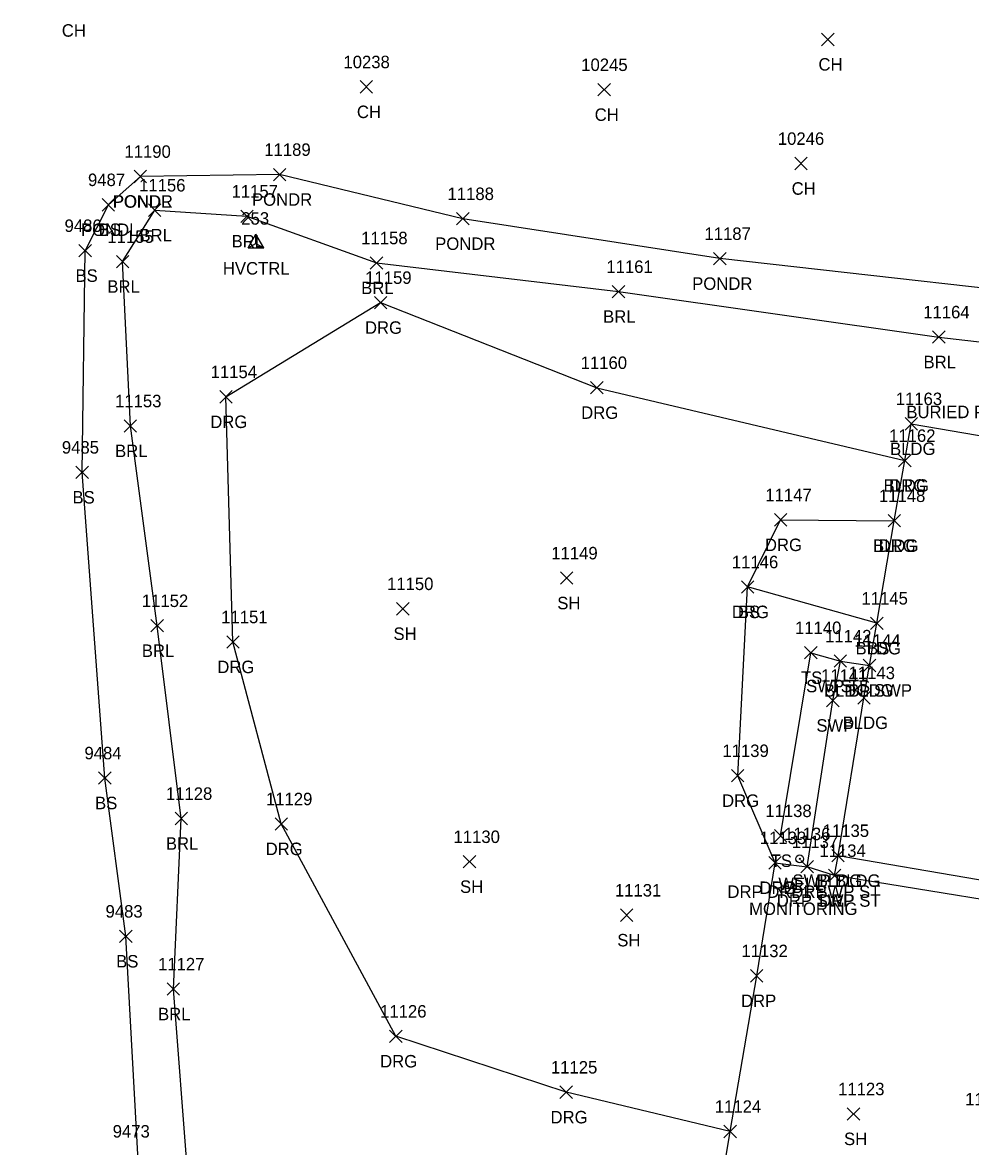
# Model space of a CAD drawing. Extents: x 1769141 to 1770911, y 735471 to 741449.
# Drawn here: x 1770295 to 1770447, y 739032.5 to 739212.8 of the extents above; entities that cross this region are included whole.
import ezdxf

# ---------------------------------------------------------------- set-up
doc = ezdxf.new("R2010")
doc.units = 0
for name, color, linetype in [('C_A', 7, 'Continuous'), ('C_I', 7, 'Continuous'), ('CPSM', 7, 'Continuous'), ('D_I', 7, 'Continuous'), ('L_A', 7, 'Continuous'), ('L_I', 7, 'Continuous'), ('L_TIC', 7, 'Continuous'), ('LABL', 7, 'Continuous'), ('LAWE', 7, 'Continuous'), ('LBC', 7, 'Continuous'), ('LELB', 7, 'Continuous'), ('R_A', 7, 'Continuous'), ('R_I', 7, 'Continuous'), ('R_TIC', 7, 'Continuous'), ('RDG', 7, 'Continuous'), ('RDP', 7, 'Continuous'), ('RSW', 7, 'Continuous'), ('U_A', 7, 'Continuous'), ('U_C', 7, 'Continuous'), ('U_I', 7, 'Continuous'), ('UWW', 7, 'Continuous')]:
    doc.layers.add(name, color=color, linetype=linetype)

msp = doc.modelspace()

# ---------------------------------------------------------------- linework, layer by layer
at = {"layer": 'CPSM'}
for p, q in [((1770331.23, 739176.63), (1770332.48, 739178.8)), ((1770333.73, 739176.63), (1770332.48, 739178.8)), ((1770332.48, 739177.35), (1770332.48, 739178.8)), ((1770331.23, 739176.63), (1770332.48, 739177.35)), ((1770331.23, 739176.63), (1770333.73, 739176.63)), ((1770332.48, 739177.35), (1770332.48, 739177.35)), ((1770332.48, 739177.35), (1770333.73, 739176.63))]:
    msp.add_line(p, q, dxfattribs=at)
at = {"layer": 'L_TIC'}
for points in [[(1770423.16, 739209.05), (1770425.16, 739211.05)], [(1770425.16, 739209.05), (1770423.16, 739211.05)], [(1770349.17, 739201.44), (1770351.17, 739203.44)], [(1770351.17, 739201.44), (1770349.17, 739203.44)], [(1770387.29, 739200.99), (1770389.29, 739202.99)], [(1770389.29, 739200.99), (1770387.29, 739202.99)], [(1770418.86, 739189.15), (1770420.86, 739191.15)], [(1770420.86, 739189.15), (1770418.86, 739191.15)], [(1770335.27, 739187.38), (1770337.27, 739189.38)], [(1770337.27, 739187.38), (1770335.27, 739189.38)], [(1770312.94, 739187.07), (1770314.94, 739189.07)], [(1770314.94, 739187.07), (1770312.94, 739189.07)], [(1770312.94, 739187.07), (1770314.94, 739189.07)], [(1770314.94, 739187.07), (1770312.94, 739189.07)], [(1770307.81, 739182.54), (1770309.81, 739184.54)], [(1770309.81, 739182.54), (1770307.81, 739184.54)], [(1770307.81, 739182.54), (1770309.81, 739184.54)], [(1770309.81, 739182.54), (1770307.81, 739184.54)], [(1770315.25, 739181.67), (1770317.25, 739183.67)], [(1770317.25, 739181.67), (1770315.25, 739183.67)], [(1770330.03, 739180.7), (1770332.03, 739182.7)], [(1770332.03, 739180.7), (1770330.03, 739182.7)], [(1770364.65, 739180.3), (1770366.65, 739182.3)], [(1770366.65, 739180.3), (1770364.65, 739182.3)], [(1770304.1, 739175.18), (1770306.1, 739177.18)], [(1770306.1, 739175.18), (1770304.1, 739177.18)], [(1770310.1, 739173.43), (1770312.1, 739175.43)], [(1770312.1, 739173.43), (1770310.1, 739175.43)], [(1770350.81, 739173.21), (1770352.81, 739175.21)], [(1770352.81, 739173.21), (1770350.81, 739175.21)], [(1770405.84, 739173.9), (1770407.84, 739175.9)], [(1770407.84, 739173.9), (1770405.84, 739175.9)], [(1770389.59, 739168.61), (1770391.59, 739170.61)], [(1770391.59, 739168.61), (1770389.59, 739170.61)], [(1770440.96, 739161.33), (1770442.96, 739163.33)], [(1770442.96, 739161.33), (1770440.96, 739163.33)], [(1770311.34, 739147.07), (1770313.34, 739149.07)], [(1770313.34, 739147.07), (1770311.34, 739149.07)], [(1770436.54, 739147.42), (1770438.54, 739149.42)], [(1770438.54, 739147.42), (1770436.54, 739149.42)], [(1770435.49, 739141.52), (1770437.49, 739143.52)], [(1770437.49, 739141.52), (1770435.49, 739143.52)], [(1770303.62, 739139.64), (1770305.62, 739141.64)], [(1770305.62, 739139.64), (1770303.62, 739141.64)], [(1770433.81, 739131.88), (1770435.81, 739133.88)], [(1770435.81, 739131.88), (1770433.81, 739133.88)], [(1770381.29, 739122.68), (1770383.29, 739124.68)], [(1770383.29, 739122.68), (1770381.29, 739124.68)], [(1770410.29, 739121.26), (1770412.29, 739123.26)], [(1770412.29, 739121.26), (1770410.29, 739123.26)], [(1770355.03, 739117.76), (1770357.03, 739119.76)], [(1770357.03, 739117.76), (1770355.03, 739119.76)], [(1770431.01, 739115.44), (1770433.01, 739117.44)], [(1770433.01, 739115.44), (1770431.01, 739117.44)], [(1770431.01, 739115.44), (1770433.01, 739117.44)], [(1770433.01, 739115.44), (1770431.01, 739117.44)], [(1770315.64, 739115.04), (1770317.64, 739117.04)], [(1770317.64, 739115.04), (1770315.64, 739117.04)], [(1770420.44, 739110.71), (1770422.44, 739112.71)], [(1770422.44, 739110.71), (1770420.44, 739112.71)], [(1770425.17, 739109.37), (1770427.17, 739111.37)], [(1770427.17, 739109.37), (1770425.17, 739111.37)], [(1770429.84, 739108.67), (1770431.84, 739110.67)], [(1770431.84, 739108.67), (1770429.84, 739110.67)], [(1770428.94, 739103.48), (1770430.94, 739105.48)], [(1770430.94, 739103.48), (1770428.94, 739105.48)], [(1770307.24, 739090.62), (1770309.24, 739092.62)], [(1770309.24, 739090.62), (1770307.24, 739092.62)], [(1770319.5, 739084.12), (1770321.5, 739086.12)], [(1770321.5, 739084.12), (1770319.5, 739086.12)], [(1770415.58, 739081.36), (1770417.58, 739083.36)], [(1770417.58, 739081.36), (1770415.58, 739083.36)], [(1770424.79, 739078.17), (1770426.79, 739080.17)], [(1770426.79, 739078.17), (1770424.79, 739080.17)], [(1770365.7, 739077.2), (1770367.7, 739079.2)], [(1770367.7, 739077.2), (1770365.7, 739079.2)], [(1770390.91, 739068.62), (1770392.91, 739070.62)], [(1770392.91, 739068.62), (1770390.91, 739070.62)], [(1770310.62, 739065.24), (1770312.62, 739067.24)], [(1770312.62, 739065.24), (1770310.62, 739067.24)], [(1770318.24, 739056.78), (1770320.24, 739058.78)], [(1770320.24, 739056.78), (1770318.24, 739058.78)], [(1770427.26, 739036.76), (1770429.26, 739038.76)], [(1770429.26, 739036.76), (1770427.26, 739038.76)]]:
    msp.add_lwpolyline(points, dxfattribs=at)
at = {"layer": 'LABL'}
msp.add_lwpolyline([(1770323.84, 738997.9), (1770319.24, 739057.78), (1770320.5, 739085.12), (1770316.64, 739116.04), (1770312.34, 739148.07), (1770311.1, 739174.43), (1770316.25, 739182.67), (1770331.03, 739181.7), (1770351.81, 739174.21), (1770390.59, 739169.61), (1770441.96, 739162.33), (1770469.81, 739159.13)], dxfattribs=at)
at = {"layer": 'LAWE'}
for points in [[(1770357.58, 739311.78), (1770415.17, 739316.22), (1770431.97, 739300.36), (1770428.53, 739289.27), (1770425.57, 739272.37), (1770439.19, 739265.98), (1770452.83, 739273.25), (1770467.87, 739247.93), (1770476.51, 739221.69), (1770485.42, 739210.95), (1770490.53, 739191.41), (1770475.17, 739167.25), (1770406.84, 739174.9), (1770365.65, 739181.3), (1770336.27, 739188.38), (1770313.94, 739188.07)], [(1770308.81, 739183.54), (1770313.94, 739188.07)]]:
    msp.add_lwpolyline(points, dxfattribs=at)
at = {"layer": 'LBC'}
msp.add_lwpolyline([(1770470.78, 739071.43), (1770425.79, 739079.17), (1770429.94, 739104.48), (1770430.84, 739109.67), (1770432.01, 739116.44), (1770434.81, 739132.88), (1770436.49, 739142.52), (1770437.54, 739148.42), (1770478.19, 739141.47), (1770530.05, 739132.59), (1770569.71, 739126.51)], dxfattribs=at)
at = {"layer": 'LELB'}
for points in [[(1770295.05, 738846.25), (1770301.67, 738844.46), (1770309.37, 738868.34), (1770308.29, 738922.87), (1770311.35, 738976.65), (1770313.73, 739027.43), (1770311.62, 739066.24), (1770308.24, 739091.62), (1770304.62, 739140.64), (1770305.1, 739176.18), (1770308.81, 739183.54)], [(1770432.01, 739116.44), (1770411.29, 739122.26)], [(1770416.58, 739082.36), (1770421.44, 739111.71), (1770426.17, 739110.37)]]:
    msp.add_lwpolyline(points, dxfattribs=at)
at = {"layer": 'R_TIC'}
for points in [[(1770351.46, 739166.85), (1770353.46, 739168.85)], [(1770353.46, 739166.85), (1770351.46, 739168.85)], [(1770386.12, 739153.21), (1770388.12, 739155.21)], [(1770388.12, 739153.21), (1770386.12, 739155.21)], [(1770326.67, 739151.74), (1770328.67, 739153.74)], [(1770328.67, 739151.74), (1770326.67, 739153.74)], [(1770435.49, 739141.52), (1770437.49, 739143.52)], [(1770437.49, 739141.52), (1770435.49, 739143.52)], [(1770415.59, 739132.01), (1770417.59, 739134.01)], [(1770417.59, 739132.01), (1770415.59, 739134.01)], [(1770433.81, 739131.88), (1770435.81, 739133.88)], [(1770435.81, 739131.88), (1770433.81, 739133.88)], [(1770410.29, 739121.26), (1770412.29, 739123.26)], [(1770412.29, 739121.26), (1770410.29, 739123.26)], [(1770327.79, 739112.44), (1770329.79, 739114.44)], [(1770329.79, 739112.44), (1770327.79, 739114.44)], [(1770425.17, 739109.37), (1770427.17, 739111.37)], [(1770427.17, 739109.37), (1770425.17, 739111.37)], [(1770429.84, 739108.67), (1770431.84, 739110.67)], [(1770431.84, 739108.67), (1770429.84, 739110.67)], [(1770423.96, 739103.05), (1770425.96, 739105.05)], [(1770425.96, 739103.05), (1770423.96, 739105.05)], [(1770408.71, 739090.99), (1770410.71, 739092.99)], [(1770410.71, 739090.99), (1770408.71, 739092.99)], [(1770335.54, 739083.26), (1770337.54, 739085.26)], [(1770337.54, 739083.26), (1770335.54, 739085.26)], [(1770424.79, 739078.17), (1770426.79, 739080.17)], [(1770426.79, 739078.17), (1770424.79, 739080.17)], [(1770414.7, 739077.03), (1770416.7, 739079.03)], [(1770416.7, 739077.03), (1770414.7, 739079.03)], [(1770414.7, 739077.03), (1770416.7, 739079.03)], [(1770416.7, 739077.03), (1770414.7, 739079.03)], [(1770419.84, 739076.4), (1770421.84, 739078.4)], [(1770421.84, 739076.4), (1770419.84, 739078.4)], [(1770419.84, 739076.4), (1770421.84, 739078.4)], [(1770421.84, 739076.4), (1770419.84, 739078.4)], [(1770419.84, 739076.4), (1770421.84, 739078.4)], [(1770421.84, 739076.4), (1770419.84, 739078.4)], [(1770424.25, 739074.98), (1770426.25, 739076.98)], [(1770426.25, 739074.98), (1770424.25, 739076.98)], [(1770424.25, 739074.98), (1770426.25, 739076.98)], [(1770426.25, 739074.98), (1770424.25, 739076.98)], [(1770411.75, 739058.9), (1770413.75, 739060.9)], [(1770413.75, 739058.9), (1770411.75, 739060.9)], [(1770353.89, 739049.21), (1770355.89, 739051.21)], [(1770355.89, 739049.21), (1770353.89, 739051.21)], [(1770381.21, 739040.24), (1770383.21, 739042.24)], [(1770383.21, 739040.24), (1770381.21, 739042.24)], [(1770407.49, 739033.94), (1770409.49, 739035.94)], [(1770409.49, 739033.94), (1770407.49, 739035.94)], [(1770407.49, 739033.94), (1770409.49, 739035.94)], [(1770409.49, 739033.94), (1770407.49, 739035.94)]]:
    msp.add_lwpolyline(points, dxfattribs=at)
at = {"layer": 'RDG'}
for points in [[(1770408.49, 739034.94), (1770382.21, 739041.24), (1770354.89, 739050.21), (1770336.54, 739084.26), (1770328.79, 739113.44), (1770327.67, 739152.74), (1770352.46, 739167.85), (1770387.12, 739154.21), (1770436.49, 739142.52)], [(1770415.7, 739078.03), (1770409.71, 739091.99), (1770411.29, 739122.26), (1770416.59, 739133.01), (1770434.81, 739132.88)]]:
    msp.add_lwpolyline(points, dxfattribs=at)
at = {"layer": 'RDP'}
for points in [[(1770603.25, 738853.26), (1770597.44, 738860.22), (1770584.22, 738869.6), (1770576.32, 738873.13), (1770564.37, 738875.35), (1770547.13, 738877.36), (1770539.49, 738877.73), (1770517.93, 738876.69), (1770489.99, 738876.77), (1770463.1, 738878.98), (1770429.89, 738883.98), (1770384.52, 738891.18), (1770390.25, 738926.77), (1770396.42, 738962.6), (1770401.15, 738990.56), (1770408.49, 739034.94), (1770412.75, 739059.9), (1770415.7, 739078.03), (1770420.84, 739077.4)], [(1770486.94, 739058.52), (1770486.37, 739056.73), (1770484.37, 739055.59), (1770465.93, 739059.2), (1770466.66, 739069.25), (1770425.25, 739075.98), (1770420.84, 739077.4)]]:
    msp.add_lwpolyline(points, dxfattribs=at)
at = {"layer": 'RSW'}
for points in [[(1770420.84, 739077.4), (1770424.96, 739104.05), (1770426.17, 739110.37), (1770430.84, 739109.67)], [(1770425.25, 739075.98), (1770425.79, 739079.17)]]:
    msp.add_lwpolyline(points, dxfattribs=at)
at = {"layer": 'UWW'}
for radius in [0.625, 0.0833]:
    msp.add_circle((1770419.65, 739078.66), radius, dxfattribs=at)

# ---------------------------------------------------------------- texts
at = {"layer": 'C_A'}
msp.add_text('HVCTRL', height=2, dxfattribs=at).set_placement((1770327.17, 739172.35))
at = {"layer": 'C_I'}
msp.add_text('253', height=2, dxfattribs=at).set_placement((1770330.12, 739180.35))
at = {"layer": 'D_I'}
msp.add_text('9473', height=2, dxfattribs=at).set_placement((1770309.51, 739033.97))
at = {"layer": 'L_A'}
for s, p in [('CH', (1770301.35, 739210.49)), ('CH', (1770422.65, 739205.05)), ('CH', (1770348.66, 739197.44)), ('CH', (1770386.78, 739196.99)), ('CH', (1770418.35, 739185.15)), ('PONDR', (1770309.5, 739183.07)), ('PONDL', (1770309.56, 739183.07)), ('PONDR', (1770331.84, 739183.38)), ('PONDL', (1770304.43, 739178.54)), ('BS', (1770307.25, 739178.54)), ('BRL', (1770313.79, 739177.67)), ('BRL', (1770328.57, 739176.7)), ('PONDR', (1770361.21, 739176.3)), ('BS', (1770303.54, 739171.18)), ('BRL', (1770308.65, 739169.43)), ('BRL', (1770349.35, 739169.21)), ('PONDR', (1770402.41, 739169.9)), ('BRL', (1770388.13, 739164.61)), ('BRL', (1770439.5, 739157.33)), ('BRL', (1770309.89, 739143.07)), ('BLDG', (1770434.13, 739143.42)), ('BLDG', (1770433.08, 739137.52)), ('BS', (1770303.06, 739135.64)), ('BLDG', (1770431.4, 739127.88)), ('SH', (1770380.78, 739118.68)), ('BS', (1770409.73, 739117.26)), ('SH', (1770354.52, 739113.76)), ('BRL', (1770314.18, 739111.04)), ('BLDG', (1770428.6, 739111.44)), ('BS', (1770430.45, 739111.44)), ('TS', (1770419.85, 739106.71)), ('TS', (1770424.58, 739105.37)), ('BLDG', (1770427.43, 739104.67)), ('BLDG', (1770426.53, 739099.48)), ('BS', (1770306.68, 739086.62)), ('BRL', (1770318.04, 739080.12)), ('TS', (1770414.99, 739077.36)), ('BLDG', (1770422.38, 739074.17)), ('SH', (1770365.19, 739073.2)), ('SH', (1770390.4, 739064.62)), ('BS', (1770310.06, 739061.24)), ('BRL', (1770316.78, 739052.78)), ('SH', (1770426.75, 739032.76))]:
    msp.add_text(s, height=2, dxfattribs=at).set_placement(p)
at = {"layer": 'L_I'}
for s, p in [('10238', (1770346.5, 739205.44)), ('10245', (1770384.62, 739204.99)), ('10246', (1770416.14, 739193.15)), ('11190', (1770311.39, 739191.07)), ('11190', (1770311.39, 739191.07)), ('11189', (1770333.81, 739191.38)), ('9487', (1770305.55, 739186.54)), ('9487', (1770305.55, 739186.54)), ('11156', (1770313.74, 739185.67)), ('11157', (1770328.57, 739184.7)), ('11188', (1770363.19, 739184.3)), ('9486', (1770301.79, 739179.18)), ('11155', (1770308.65, 739177.43)), ('11158', (1770349.35, 739177.21)), ('11187', (1770404.38, 739177.9)), ('11161', (1770388.65, 739172.61)), ('11164', (1770439.45, 739165.33)), ('11163', (1770435.04, 739151.42)), ('11153', (1770309.89, 739151.07)), ('11162', (1770433.98, 739145.52)), ('9485', (1770301.36, 739143.64)), ('11148', (1770432.35, 739135.88)), ('11149', (1770379.82, 739126.68)), ('11146', (1770408.77, 739125.26)), ('11150', (1770353.49, 739121.76)), ('11152', (1770314.18, 739119.04)), ('11145', (1770429.55, 739119.44)), ('11145', (1770429.55, 739119.44)), ('11140', (1770418.89, 739114.71)), ('11142', (1770423.71, 739113.37)), ('11144', (1770428.39, 739112.67)), ('11143', (1770427.48, 739107.48)), ('9484', (1770304.98, 739094.62)), ('11128', (1770318.04, 739088.12)), ('11138', (1770414.13, 739085.36)), ('11130', (1770364.15, 739081.2)), ('11135', (1770423.33, 739082.17)), ('11131', (1770390.02, 739072.62)), ('9483', (1770308.36, 739069.24)), ('11127', (1770316.78, 739060.78)), ('11123', (1770425.8, 739040.76)), ('11122', (1770446.18, 739039.13))]:
    msp.add_text(s, height=2, dxfattribs=at).set_placement(p)
at = {"layer": 'R_A'}
for s, p in [('DRG', (1770349.95, 739162.85)), ('DRG', (1770325.15, 739147.74)), ('DRG', (1770384.61, 739149.21)), ('DRG', (1770433.98, 739137.52)), ('DRG', (1770414.07, 739128.01)), ('DRG', (1770432.3, 739127.88)), ('DRG', (1770408.77, 739117.26)), ('DRG', (1770326.28, 739108.44)), ('SWP TS', (1770420.67, 739105.37)), ('BLDG SWP', (1770423.53, 739104.67)), ('SWP', (1770422.32, 739099.05)), ('DRG', (1770407.2, 739086.99)), ('DRG', (1770334.03, 739079.26)), ('SWP BLDG', (1770418.48, 739074.17)), ('DRP DRP1 SWP ST', (1770408.06, 739072.4)), ('DRG', (1770413.19, 739073.03)), ('DRP', (1770413.19, 739073.03)), ('DRP', (1770418.32, 739072.4)), ('DRP', (1770418.32, 739072.4)), ('DRP SWP ST', (1770415.97, 739070.98)), ('DRP', (1770422.74, 739070.98)), ('DRP', (1770410.24, 739054.9)), ('DRG', (1770352.38, 739045.21)), ('DRG', (1770379.7, 739036.24))]:
    msp.add_text(s, height=2, dxfattribs=at).set_placement(p)
at = {"layer": 'R_I'}
for s, p in [('11159', (1770349.99, 739170.85)), ('11160', (1770384.53, 739157.21)), ('11154', (1770325.21, 739155.74)), ('11162', (1770433.98, 739145.52)), ('11147', (1770414.13, 739136.01)), ('11148', (1770432.35, 739135.88)), ('11146', (1770408.77, 739125.26)), ('11151', (1770326.9, 739116.44)), ('11142', (1770423.71, 739113.37)), ('11144', (1770428.39, 739112.67)), ('11141', (1770423.07, 739107.05)), ('11139', (1770407.25, 739094.99)), ('11129', (1770334.08, 739087.26)), ('11133', (1770413.25, 739081.03)), ('11133', (1770413.25, 739081.03)), ('11135', (1770423.33, 739082.17)), ('11137', (1770418.38, 739080.4)), ('11137', (1770418.38, 739080.4)), ('11137', (1770418.38, 739080.4)), ('11134', (1770422.8, 739078.98)), ('11134', (1770422.8, 739078.98)), ('11132', (1770410.3, 739062.9)), ('11126', (1770352.38, 739053.21)), ('11125', (1770379.76, 739044.24)), ('11124', (1770406.04, 739037.94)), ('11124', (1770406.04, 739037.94))]:
    msp.add_text(s, height=2, dxfattribs=at).set_placement(p)
at = {"layer": 'U_A'}
msp.add_text('WELL', height=2, dxfattribs=at).set_placement((1770416.22, 739073.66))
at = {"layer": 'U_C'}
for s, p in [('BURIED PROPANE TANK', (1770436.74, 739149.32)), ('MONITORING', (1770411.53, 739069.66))]:
    msp.add_text(s, height=2, dxfattribs=at).set_placement(p)
at = {"layer": 'U_I'}
msp.add_text('11136', height=2, dxfattribs=at).set_placement((1770417.14, 739081.66))

doc.saveas('drawing.dxf')
